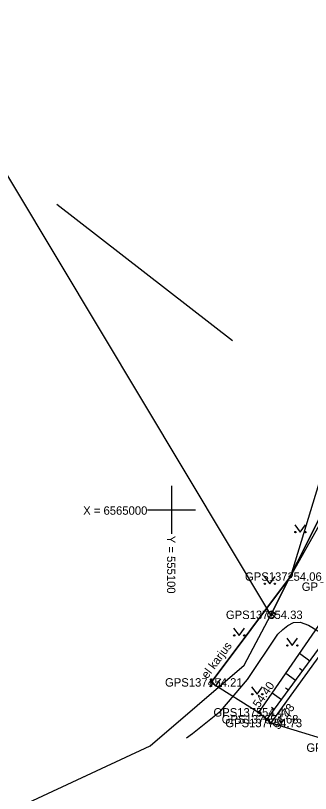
# Model space of a CAD drawing. Extents: x 551623 to 559850, y 6561220 to 6567135.
# Drawn here: x 555087 to 555111.5, y 6564976.4 to 6565041.2 of the extents above; entities that cross this region are included whole.
import ezdxf

# ---------------------------------------------------------------- set-up
doc = ezdxf.new("R2010")
doc.units = 0
for name, color, linetype in [('AED', 7, 'Continuous'), ('DTRASS', 7, 'Continuous'), ('HALJASTUS', 7, 'Continuous'), ('KORGUS-EH2000', 7, 'Continuous'), ('MOOTKORG-EH2000', 7, 'Continuous'), ('MOOTMPUNKT', 7, 'Continuous'), ('MOOTNR', 7, 'Continuous'), ('MOOTPIIR', 7, 'Continuous'), ('MPKAABEL', 7, 'Continuous'), ('PIIR', 7, 'Continuous'), ('PIIRIMLEITUD', 7, 'Continuous'), ('RELJEEF', 7, 'Continuous'), ('TEE', 7, 'Continuous'), ('VORK', 7, 'Continuous')]:
    doc.layers.add(name, color=color, linetype=linetype)

msp = doc.modelspace()

# ---------------------------------------------------------------- linework, layer by layer
at = {"layer": 'AED'}
msp.add_lwpolyline([(555103.313, 6564985.639), (555109.89, 6564994.452), (555115.337, 6565004.134), (555115.387, 6565012.502)], dxfattribs=at)
at = {"layer": 'DTRASS'}
msp.add_line((555105.061, 6565014.071), (555090.462, 6565025.433), dxfattribs=at)
at = {"layer": 'HALJASTUS'}
for p, q in [((555110.242, 6564998.766), (555110.705, 6564998.159)), ((555110.705, 6564998.159), (555111.151, 6564998.766)), ((555107.7, 6564994.46), (555108.163, 6564993.853)), ((555108.163, 6564993.853), (555108.609, 6564994.46)), ((555105.158, 6564990.155), (555105.621, 6564989.548)), ((555105.621, 6564989.548), (555106.067, 6564990.155)), ((555109.576, 6564989.317), (555110.039, 6564988.71)), ((555110.039, 6564988.71), (555110.485, 6564989.317)), ((555103.195, 6564985.941), (555103.658, 6564985.335)), ((555103.658, 6564985.335), (555104.104, 6564985.941)), ((555106.656, 6564985.259), (555107.119, 6564984.652)), ((555107.119, 6564984.652), (555107.565, 6564985.259))]:
    msp.add_line(p, q, dxfattribs=at)
for centre in [(555110.304, 6564998.159), (555111.133, 6564998.159), (555107.762, 6564993.853), (555108.591, 6564993.853), (555105.22, 6564989.548), (555106.049, 6564989.548), (555109.638, 6564988.71), (555110.467, 6564988.71), (555103.257, 6564985.335), (555104.086, 6564985.335), (555106.718, 6564984.652), (555107.547, 6564984.652)]:
    msp.add_circle(centre, 0.055, dxfattribs=at)
at = {"layer": 'KORGUS-EH2000'}
for centre in [(555109.89, 6564994.452), (555103.313, 6564985.639), (555107.271, 6564983.144), (555108.256, 6564982.259)]:
    msp.add_circle(centre, 0.1, dxfattribs=at)
at = {"layer": 'MOOTMPUNKT'}
for centre in [(555109.89, 6564994.452), (555108.304, 6564991.268), (555103.313, 6564985.639), (555107.271, 6564983.144), (555107.954, 6564982.566), (555108.256, 6564982.259)]:
    msp.add_circle(centre, 0.1, dxfattribs=at)
at = {"layer": 'MOOTPIIR'}
msp.add_lwpolyline([(555142.273, 6565107.514), (555136.767, 6565086.759), (555131.214, 6565064.984), (555128.386, 6565056.617), (555119.765, 6565026.04), (555115.387, 6565012.502), (555109.89, 6564994.452), (555103.313, 6564985.639), (555107.271, 6564983.144), (555108.256, 6564982.259), (555114.997, 6564980.207), (555128.155, 6564974.35), (555131.459, 6564980.119), (555132.345, 6564987.706), (555130.627, 6564989.246), (555127.529, 6564990.41), (555124.132, 6564996.667), (555128.448, 6565009.121), (555131.982, 6565022.769), (555137.234, 6565043.213), (555142.087, 6565062.036), (555147.465, 6565082.979), (555153.125, 6565104.459)], dxfattribs=at)
at = {"layer": 'MPKAABEL'}
msp.add_lwpolyline([(555101.239, 6564981.035), (555101.75, 6564981.391), (555104.102, 6564983.27), (555106.309, 6564985.879), (555108.852, 6564989.66), (555109.25, 6564990.051), (555109.672, 6564990.371), (555110.141, 6564990.629), (555110.691, 6564990.66), (555111.391, 6564990.41), (555113.59, 6564989.059), (555118.809, 6564985.719), (555122.238, 6564983.539), (555125.559, 6564982.059), (555127.422, 6564981.039), (555128.066, 6564980.838)], dxfattribs=at)
at = {"layer": 'PIIR'}
msp.add_lwpolyline([(554924.73, 6564941.05), (555076.32, 6564971.61), (555087.28, 6564975.26), (555098.22, 6564980.37), (555106.03, 6564987.06), (555108.27, 6564991.27), (555117.14, 6565008.97), (555172.7, 6565220.76), (555176.93, 6565240.09), (555179.22, 6565254.85), (555180.41, 6565269.99), (555180.8, 6565287.7), (555180.26, 6565306.43), (555178.11, 6565321.18), (555176.49, 6565331.05), (555172.72, 6565345.23), (555166.64, 6565360.5)], dxfattribs=at)
msp.add_lwpolyline([(554962.55, 6565234.93), (555180.26, 6565306.43), (555180.8, 6565287.7), (555180.41, 6565269.99), (555179.22, 6565254.85), (555176.93, 6565240.09), (555172.7, 6565220.76), (555117.14, 6565008.97), (555108.27, 6564991.27)], close=True, dxfattribs=at)
at = {"layer": 'PIIRIMLEITUD'}
msp.add_circle((555108.304, 6564991.268), 0.285, dxfattribs=at)
at = {"layer": 'RELJEEF'}
for p, q in [((555111.494, 6564987.41), (555110.636, 6564988.038)), ((555110.904, 6564986.603), (555110.654, 6564986.786)), ((555110.314, 6564985.796), (555109.502, 6564986.389)), ((555109.724, 6564984.988), (555109.488, 6564985.161)), ((555109.134, 6564984.181), (555108.368, 6564984.74)), ((555108.544, 6564983.373), (555108.322, 6564983.536))]:
    msp.add_line(p, q, dxfattribs=at)
for points in [[(555107.271, 6564983.144), (555114.468, 6564993.61), (555116.155, 6565000.755), (555116.584, 6565006.25)], [(555107.954, 6564982.566), (555115.574, 6564992.994), (555118.122, 6564999.602), (555116.584, 6565006.25)]]:
    msp.add_lwpolyline(points, dxfattribs=at)
at = {"layer": 'TEE'}
msp.add_lwpolyline([(555148.003, 6565106.069), (555142.307, 6565084.705), (555136.784, 6565063.937), (555131.82, 6565044.704), (555126.529, 6565024.437), (555123.003, 6565010.821), (555119.083, 6564999.093), (555116.16, 6564993.195), (555108.256, 6564982.259)], dxfattribs=at)
at = {"layer": 'VORK'}
for p, q in [((555100, 6565002), (555100, 6564998)), ((555098, 6565000), (555102, 6565000))]:
    msp.add_line(p, q, dxfattribs=at)

# ---------------------------------------------------------------- texts
at = {"layer": 'AED'}
msp.add_text('el karjus', height=0.7, rotation=53.2214, dxfattribs=at).set_placement((555102.976, 6564985.89))
at = {"layer": 'KORGUS-EH2000'}
for s, p in [(' 54.06', (555109.89, 6564994.102)), (' 54.21', (555103.313, 6564985.289))]:
    msp.add_text(s, height=0.7, dxfattribs=at).set_placement(p)
for s, rotation, p in [(' 54.40', 55.48618, (555107.127, 6564983.243)), (' 54.73', 54.14405, (555108.764, 6564981.441))]:
    msp.add_text(s, height=0.7, rotation=rotation, dxfattribs=at).set_placement(p)
at = {"layer": 'MOOTKORG-EH2000'}
for s, p in [(' 54.06', (555109.89, 6564994.102)), (' 54.33', (555108.304, 6564990.918)), (' 54.21', (555103.313, 6564985.289)), (' 54.40', (555107.271, 6564982.794)), (' 54.68', (555107.954, 6564982.216)), (' 54.73', (555108.256, 6564981.909))]:
    msp.add_text(s, height=0.7, dxfattribs=at).set_placement(p)
at = {"layer": 'MOOTNR'}
for s, p in [('GPS1372 ', (555106.11, 6564994.102)), ('GPS1371 ', (555110.828, 6564993.26)), ('GPS1373 ', (555104.524, 6564990.918)), ('GPS1374 ', (555099.463, 6564985.289)), ('GPS1375 ', (555103.491, 6564982.794)), ('GPS1376 ', (555104.175, 6564982.216)), ('GPS1377 ', (555104.476, 6564981.909)), ('GPS1382 ', (555111.217, 6564979.857))]:
    msp.add_text(s, height=0.7, dxfattribs=at).set_placement(p)
at = {"layer": 'VORK'}
msp.add_text('X = 6565000', height=0.7, dxfattribs=at).set_placement((555092.661, 6564999.6))
msp.add_text('Y = 555100 ', height=0.7, rotation=270, dxfattribs=at).set_placement((555099.626, 6564997.85))

doc.saveas('drawing.dxf')
